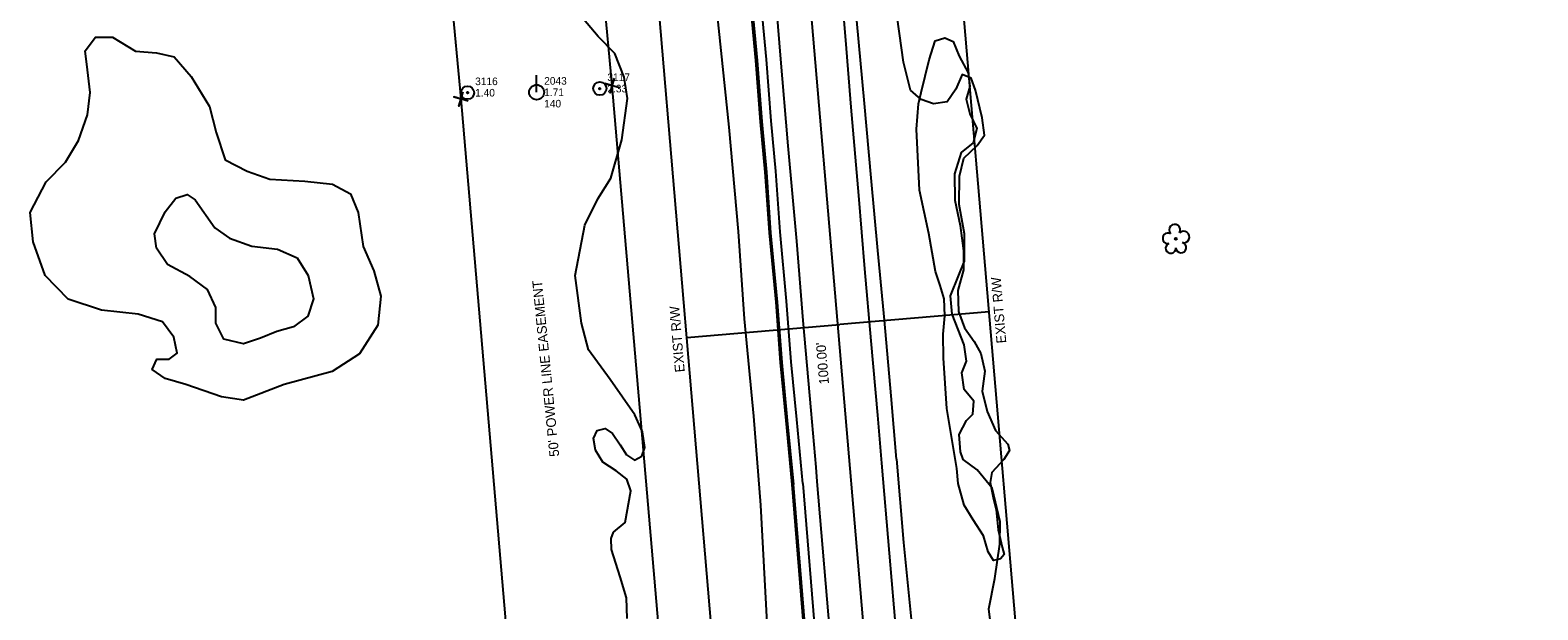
# Model space of a CAD drawing. Extents: x 3040896 to 3051146, y 687568 to 732976.
# Drawn here: x 3045310.7 to 3045807.5, y 715920.9 to 716111.9 of the extents above; entities that cross this region are included whole.
import ezdxf

# ---------------------------------------------------------------- set-up
doc = ezdxf.new("R2010")
doc.units = 0
for name, color, linetype in [('Exist Horizontal Alignment', 7, 'Continuous'), ('Exist Other Culture Anchor (Guy Wire) CELL', 7, 'Continuous'), ('Exist Other Culture Anchor (Guy Wire) Cogo Elevation', 7, 'Continuous'), ('Exist Other Culture Anchor (Guy Wire) Cogo Number', 7, 'Continuous'), ('Exist Other Culture Area Outline', 7, 'Continuous'), ('Exist Property Corner CELL', 7, 'Continuous'), ('Exist Right of Way Easement Line', 7, 'Continuous'), ('Exist Right of Way Easement Line Text', 7, 'Continuous'), ('Exist Right of Way Line', 7, 'Continuous'), ('Exist Right of Way Line Text', 7, 'Continuous'), ('Exist Right of Way Width CELL', 7, 'Continuous'), ('Exist Roads EOP', 7, 'Continuous'), ('Exist Roads EOT', 7, 'Continuous'), ('Exist Utilities Power Pole CELL', 7, 'Continuous'), ('Exist Utilities Power Pole Cogo Comment', 7, 'Continuous'), ('Exist Utilities Power Pole Cogo Elevation', 7, 'Continuous'), ('Exist Utilities Power Pole Cogo Number', 7, 'Continuous'), ('Exist Utilities Telephone UG Cable', 7, 'Continuous'), ('Exist Utilities Telephone UG FO', 7, 'Continuous'), ('Exist Vegetation Hedge Row', 7, 'Continuous'), ('Exist Vegetation Tree CELL', 7, 'Continuous')]:
    doc.layers.add(name, color=color, linetype=linetype)

# ---------------------------------------------------------------- blocks, each defined once
blk = doc.blocks.new('EXIST UTILITIES POWER POLE')
at = {"layer": 'Exist Utilities Power Pole CELL'}
for q in [(0, 0.1125), (0, 0)]:
    blk.add_line((0, 0), q, dxfattribs=at)
blk.add_circle((0, 0), 0.049, dxfattribs=at)
blk = doc.blocks.new('EXIST OTHER CULTURE ANCHOR (GUY WIRE)')
at = {"layer": 'Exist Other Culture Anchor (Guy Wire) CELL'}
for radius in [0.0436, 0.0048]:
    blk.add_circle((0, 0), radius, dxfattribs=at)

msp = doc.modelspace()

# ---------------------------------------------------------------- linework, layer by layer
at = {"layer": 'Exist Horizontal Alignment'}
msp.add_line((3045757.69, 713888.07), (3045519.22, 716692.74), dxfattribs=at)
at = {"layer": 'Exist Other Culture Area Outline'}
for points in [[(3045616.09, 715967.47), (3045612.74, 715987.18), (3045611.61, 716003.79), (3045611.5, 716011.7), (3045612.09, 716017.8), (3045611.88, 716023.38), (3045610.51, 716027.8), (3045608.99, 716032.4), (3045606.83, 716044.91), (3045603.71, 716059.17), (3045602.76, 716079.23), (3045603.47, 716087.63), (3045604.31, 716091.35), (3045606.93, 716102.1), (3045608.92, 716108.43), (3045612.11, 716109.38), (3045614.81, 716108.22), (3045616.78, 716103.35), (3045619.73, 716097.84), (3045620.28, 716093.34), (3045619.14, 716089.14), (3045620.33, 716084.29), (3045622.69, 716079.48), (3045621.46, 716074.75), (3045617.5, 716071.6), (3045615.31, 716064.52), (3045615.39, 716055.84), (3045617.15, 716047.48), (3045618.23, 716039.16), (3045618.29, 716032.96), (3045616.42, 716026.11), (3045616.57, 716019.17), (3045618.56, 716013.86), (3045621.77, 716009.28), (3045624, 716005.33), (3045625.24, 715999.49), (3045624.38, 715992.94), (3045626.03, 715986.21), (3045628.82, 715979.99), (3045632.83, 715975.48)], [(3045365.05, 716056.04), (3045371.55, 716046.81), (3045376.36, 716043.35), (3045383.71, 716040.73), (3045392.23, 716039.75), (3045398.65, 716036.9), (3045402.34, 716031.04), (3045404.07, 716023.42), (3045402.22, 716017.64), (3045397.46, 716014.09), (3045391.94, 716012.64), (3045386.61, 716010.46), (3045381, 716008.56), (3045374.52, 716010.05), (3045371.88, 716015.33), (3045371.84, 716020.56), (3045369.12, 716026.48), (3045363.29, 716030.77), (3045355.89, 716034.71), (3045352.32, 716040.08), (3045351.71, 716044.83), (3045355.17, 716052.08), (3045358.7, 716056.55), (3045362.38, 716057.77), (3045365.05, 716056.04)], [(3045632.83, 715975.48), (3045633.35, 715973.35), (3045631.55, 715970.41), (3045627.63, 715966.13), (3045627.03, 715962.83), (3045628.07, 715957.93), (3045629.05, 715953.84), (3045629.65, 715947.2), (3045631.03, 715941.51), (3045631.61, 715939.12), (3045630.48, 715937.66), (3045628.13, 715937.11), (3045626.38, 715940.01), (3045624.89, 715945.25), (3045621.38, 715950.5), (3045618.43, 715955.35), (3045616.45, 715962.47), (3045616.09, 715967.47)]]:
    msp.add_lwpolyline(points, dxfattribs=at)
at = {"layer": 'Exist Property Corner CELL'}
for p, q in [((3045502.47, 716093.66), (3045502.47, 716093.66)), ((3045452.67, 716089.23), (3045452.67, 716089.23))]:
    msp.add_line(p, q, dxfattribs=at)
for points in [[(3045504.87, 716092.94), (3045500.08, 716094.38), (3045502.47, 716093.66), (3045501.76, 716091.27), (3045503.19, 716096.05)], [(3045455.07, 716088.51), (3045450.28, 716089.94), (3045452.67, 716089.23), (3045451.95, 716086.83), (3045453.39, 716091.62)]]:
    msp.add_lwpolyline(points, dxfattribs=at)
at = {"layer": 'Exist Right of Way Easement Line'}
for p, q in [((3045502.47, 716093.66), (3045474.95, 716392.18)), ((3045452.67, 716089.23), (3045425.1, 716388.21)), ((3045526.92, 715808.99), (3045502.47, 716093.66)), ((3045477.11, 715804.61), (3045452.67, 716089.23))]:
    msp.add_line(p, q, dxfattribs=at)
at = {"layer": 'Exist Right of Way Line'}
for p, q in [((3045807.51, 713892.31), (3045569.04, 716696.97)), ((3045707.87, 713883.84), (3045469.4, 716688.5))]:
    msp.add_line(p, q, dxfattribs=at)
at = {"layer": 'Exist Right of Way Width CELL'}
for p in [(3045626.67, 716019.13), (3045527.03, 716010.66)]:
    msp.add_line(p, (3045577.45, 716014.95), dxfattribs=at)
at = {"layer": 'Exist Roads EOP'}
for points in [[(3045596.12, 715970.54), (3045594.42, 715991.45), (3045592.25, 716016.33), (3045590.06, 716039.3), (3045587.87, 716063.2), (3045585.66, 716087.69), (3045583.09, 716115.05), (3045581.27, 716139.7), (3045579.27, 716162.83), (3045577.52, 716186.03), (3045575.48, 716212), (3045573.76, 716232.74), (3045572.01, 716256.45), (3045569.52, 716281.22), (3045567.39, 716308.25), (3045565.39, 716330.76), (3045563.39, 716353.13), (3045561.19, 716381.1), (3045559.04, 716406.9), (3045556.73, 716435.13), (3045554.58, 716456.24), (3045552.75, 716478.34), (3045551.47, 716494.03)], [(3045565.26, 715962.49), (3045563.27, 715983.6), (3045561.47, 716002.64), (3045559.95, 716022.55), (3045557.79, 716045.42), (3045556.38, 716065.39), (3045554.84, 716082.04), (3045553.31, 716102.18), (3045551.26, 716124.47), (3045549.44, 716150.09), (3045547.46, 716173.35), (3045545.46, 716196.84), (3045543.43, 716221.36), (3045541.54, 716244.37), (3045539.77, 716267.8), (3045537.89, 716288.93), (3045536.06, 716313.67), (3045533.73, 716338.88), (3045531.4, 716365.65), (3045529.09, 716393.16), (3045526.61, 716419.21), (3045524.37, 716447.71), (3045522.14, 716475.57), (3045521.06, 716487)], [(3045596.12, 715970.54), (3045598.52, 715943.1), (3045601.94, 715907.87), (3045605.22, 715870.5), (3045607.87, 715831.99), (3045611.53, 715789.79), (3045614.93, 715748.35), (3045618.27, 715709.37), (3045621.51, 715669.21), (3045624.76, 715629.95), (3045628.6, 715586.28), (3045632.34, 715542.87), (3045635.68, 715506.38), (3045638.54, 715473.37), (3045640.42, 715452.6)], [(3045565.26, 715962.49), (3045569.76, 715907.15), (3045573.8, 715861.53), (3045577.37, 715819.67), (3045580.94, 715778.94), (3045583.81, 715741.75), (3045587.33, 715702.24), (3045590.97, 715662.52), (3045594.7, 715619.93), (3045598.2, 715580.39), (3045600.74, 715544.04), (3045604.24, 715503.35), (3045607.5, 715465.96), (3045609.5, 715443.47)]]:
    msp.add_lwpolyline(points, dxfattribs=at)
at = {"layer": 'Exist Roads EOT'}
for points in [[(3045547.15, 716492.95), (3045548.6, 716475.42), (3045550.31, 716455.06), (3045552.17, 716432.56), (3045554.28, 716408.24), (3045556.14, 716386.09), (3045558.26, 716361.02), (3045560.36, 716336.57), (3045562.49, 716310.79), (3045564.71, 716284.36), (3045566.88, 716258.06), (3045568.77, 716234.77), (3045570.93, 716209.53), (3045572.8, 716186.39), (3045575.05, 716160.13), (3045577.15, 716134.77), (3045579.32, 716108.65), (3045581.1, 716086.54), (3045583.6, 716057.42), (3045585.6, 716033.24), (3045587.71, 716009.55), (3045589.88, 715985.06), (3045591.22, 715969.23)], [(3045525.71, 716487.03), (3045527.49, 716466.7), (3045529.48, 716443.84), (3045531.67, 716418.9), (3045533.43, 716396.29), (3045535.38, 716374.02), (3045537.24, 716350.92), (3045539.22, 716326.61), (3045541.48, 716300.23), (3045543.38, 716277.38), (3045545.33, 716253.01), (3045547.47, 716227.66), (3045549.52, 716203.57), (3045551.64, 716179.03), (3045553.67, 716154.82), (3045555.62, 716130.81), (3045557.87, 716103.69), (3045560.4, 716073.75), (3045563.18, 716042.37), (3045565.27, 716016.19), (3045567.99, 715986.58), (3045569.55, 715967.91), (3045569.92, 715963.14)], [(3045591.22, 715969.23), (3045593.74, 715939.6), (3045597.58, 715894.5), (3045600.55, 715858.05), (3045603.96, 715817.75), (3045608.28, 715768.89), (3045612.36, 715720.8), (3045616.58, 715671.96), (3045620.2, 715629.1), (3045624.13, 715582.55), (3045627.97, 715537.84), (3045631.88, 715493.18), (3045633.85, 715469.94), (3045635.49, 715452.17)], [(3045569.92, 715963.14), (3045574.59, 715907.64), (3045578.4, 715861.97), (3045581.92, 715820.09), (3045585.5, 715779.35), (3045588.64, 715742.22), (3045592.17, 715702.75), (3045595.52, 715662.96), (3045599.11, 715620.32), (3045602.58, 715580.74), (3045605.66, 715544.59), (3045609.13, 715503.74), (3045612.34, 715466.45), (3045614.36, 715443.92)]]:
    msp.add_lwpolyline(points, dxfattribs=at)
at = {"layer": 'Exist Utilities Telephone UG Cable'}
for points in [[(3045562.28, 715962.21), (3045560.28, 715983.31), (3045558.48, 716002.39), (3045556.96, 716022.3), (3045554.8, 716045.17), (3045553.39, 716065.15), (3045551.85, 716081.79), (3045550.32, 716101.93), (3045548.27, 716124.23), (3045546.45, 716149.86), (3045544.47, 716173.1), (3045542.47, 716196.59), (3045540.44, 716221.12), (3045538.55, 716244.13), (3045536.78, 716267.55), (3045534.9, 716288.69), (3045533.07, 716313.43), (3045530.74, 716338.62), (3045528.41, 716365.4), (3045526.1, 716392.89), (3045523.62, 716418.95), (3045521.38, 716447.47), (3045519.16, 716475.31), (3045518.08, 716486.72)], [(3045606.51, 715443.2), (3045604.51, 715465.69), (3045601.25, 715503.09), (3045597.75, 715543.81), (3045595.21, 715580.16), (3045591.71, 715619.67), (3045587.98, 715662.26), (3045584.34, 715701.97), (3045580.82, 715741.5), (3045577.95, 715778.69), (3045574.38, 715819.41), (3045570.81, 715861.27), (3045566.77, 715906.9), (3045562.27, 715962.25)]]:
    msp.add_lwpolyline(points, dxfattribs=at)
at = {"layer": 'Exist Utilities Telephone UG FO'}
for points in [[(3045561.78, 715962.16), (3045559.79, 715983.27), (3045557.98, 716002.35), (3045556.46, 716022.26), (3045554.3, 716045.13), (3045552.89, 716065.11), (3045551.35, 716081.74), (3045549.82, 716101.89), (3045547.77, 716124.19), (3045545.95, 716149.82), (3045543.97, 716173.05), (3045541.98, 716196.55), (3045539.94, 716221.08), (3045538.05, 716244.09), (3045536.28, 716267.51), (3045534.4, 716288.65), (3045532.57, 716313.38), (3045530.25, 716338.57), (3045527.91, 716365.36), (3045525.61, 716392.85), (3045523.12, 716418.91), (3045520.88, 716447.43), (3045518.66, 716475.26), (3045517.58, 716486.67)], [(3045606.01, 715443.16), (3045604.01, 715465.65), (3045600.76, 715503.05), (3045597.25, 715543.77), (3045594.71, 715580.12), (3045591.21, 715619.62), (3045587.49, 715662.21), (3045583.84, 715701.93), (3045580.32, 715741.46), (3045577.45, 715778.65), (3045573.88, 715819.37), (3045570.31, 715861.23), (3045566.27, 715906.86), (3045561.77, 715962.21)]]:
    msp.add_lwpolyline(points, dxfattribs=at)
at = {"layer": 'Exist Vegetation Hedge Row'}
for points in [[(3045617.24, 715972.9), (3045616.87, 715978.66), (3045619.23, 715983.24), (3045621.37, 715985.39), (3045621.65, 715989.59), (3045618.49, 715993.49), (3045617.65, 715998.94), (3045619.23, 716002.83), (3045618.45, 716008.24), (3045614.51, 716018.34), (3045613.99, 716024.33), (3045616.72, 716031.12), (3045618.61, 716035.83), (3045618.55, 716044.74), (3045616.79, 716054.46), (3045616.91, 716063.8), (3045618.34, 716069.68), (3045622.73, 716073.86), (3045625.14, 716077.33), (3045624.42, 716083.03), (3045622.15, 716092.1), (3045620.77, 716096.12), (3045617.79, 716097.29), (3045615.72, 716092.5), (3045612.81, 716088.32), (3045608.36, 716087.61), (3045604.27, 716089.08), (3045600.76, 716092.12), (3045598.45, 716101.35), (3045595.72, 716121.07)], [(3045502.93, 715946.53), (3045506.77, 715949.7), (3045508.6, 715960.08), (3045507.27, 715963.96), (3045503.8, 715966.7), (3045499.37, 715969.55), (3045497, 715973.46), (3045496.32, 715977.39), (3045497.57, 715980.02), (3045500.21, 715980.67), (3045502.62, 715978.97), (3045505.14, 715975.31), (3045507.19, 715971.91), (3045509.84, 715970.18), (3045512.29, 715971.54), (3045513.26, 715974.36), (3045512.48, 715979.49), (3045509.97, 715985.14), (3045501.8, 715996.79), (3045494.62, 716006.55), (3045492.37, 716015.39), (3045490.32, 716031.09), (3045493.46, 716047.68), (3045497.7, 716056.29), (3045502.07, 716063.15), (3045505.64, 716075.71), (3045507.54, 716089.37), (3045506.46, 716096.42), (3045503.32, 716104.22), (3045497.83, 716109.8), (3045493, 716115.55)], [(3045536.94, 716117.82), (3045540.87, 716079.98), (3045543.97, 716045.59), (3045546.01, 716016.8), (3045549.01, 715984.7), (3045551.39, 715955.37)], [(3045394.33, 715995.14), (3045381, 715989.97), (3045373.73, 715991.1), (3045361.97, 715995.12), (3045355.22, 715997.13), (3045350.87, 716000.09), (3045352.46, 716003.47), (3045356.46, 716003.49), (3045359.09, 716005.45), (3045358.05, 716010.73), (3045354.3, 716015.79), (3045346.31, 716018.31), (3045334.23, 716019.61), (3045323.19, 716023.29), (3045315.63, 716031.03), (3045311.66, 716042.17), (3045310.68, 716051.83), (3045315.99, 716061.9), (3045322.31, 716068.39), (3045326.59, 716075.58), (3045329.57, 716084.04), (3045330.48, 716091.31), (3045329.55, 716098.81), (3045328.86, 716105.06), (3045332.19, 716109.64), (3045337.78, 716109.57), (3045345.44, 716104.93), (3045352.28, 716104.46), (3045358.1, 716103.12), (3045363.7, 716096.66), (3045369.8, 716086.79), (3045371.98, 716078.16), (3045374.91, 716069.18), (3045382.19, 716065.39), (3045389.67, 716062.81), (3045401.17, 716062.18), (3045410.34, 716061.12), (3045416.19, 716057.94), (3045418.8, 716051.81), (3045420.37, 716040.58), (3045423.89, 716032.62), (3045426.27, 716024.2), (3045425.21, 716014.64), (3045419.25, 716005.2), (3045410.2, 715999.41), (3045394.33, 715995.14)], [(3045627.83, 715911.42), (3045626.63, 715921.2), (3045628.61, 715931.21), (3045630.24, 715942.56), (3045630.3, 715949.85), (3045627.72, 715960.95), (3045622.79, 715966.99), (3045618.18, 715970.41), (3045617.24, 715972.9)], [(3045551.39, 715955.37), (3045553.45, 715916.61), (3045554.88, 715878.51), (3045555.71, 715846.62), (3045560.4, 715812.3), (3045562.91, 715772.57), (3045567.98, 715731.84), (3045569.19, 715700.84), (3045571.82, 715671.57), (3045573.32, 715646.81), (3045576.3, 715605.26), (3045579.07, 715563.6), (3045582.84, 715518.53), (3045585.72, 715473.78), (3045587.01, 715451.11), (3045588.19, 715437.22)], [(3045507.36, 715918.07), (3045507.24, 715924.85), (3045505.09, 715931.74), (3045502.23, 715940.74), (3045502.18, 715944.41), (3045502.93, 715946.53)]]:
    msp.add_lwpolyline(points, dxfattribs=at)
at = {"layer": 'Exist Vegetation Tree CELL'}
msp.add_line((3045688.24, 716043.15), (3045688.24, 716043.15), dxfattribs=at)
msp.add_circle((3045688.24, 716043.15), 0.326, dxfattribs=at)
for centre, radius, start, end in [((3045685.63, 716043.3), 1.73, 62.6636, 279.3457), ((3045687.85, 716046.02), 1.86, 330.1651, 219.7134), ((3045690.79, 716043.74), 1.9, 257.1011, 134.1999), ((3045686.53, 716040.03), 1.69, 111.5671, 6.231), ((3045689.91, 716040.25), 1.7, 181.2822, 74.56)]:
    msp.add_arc(centre, radius, start, end, dxfattribs=at)

# ---------------------------------------------------------------- block references
at = {"layer": 'Exist Other Culture Anchor (Guy Wire) CELL', "xscale": 50, "yscale": 50}
for p in [(3045454.82, 716091.29), (3045498.4, 716092.64)]:
    msp.add_blockref('EXIST OTHER CULTURE ANCHOR (GUY WIRE)', p, dxfattribs=at)
at = {"layer": 'Exist Utilities Power Pole CELL', "xscale": 50, "yscale": 50}
msp.add_blockref('EXIST UTILITIES POWER POLE', (3045477.57, 716091.44), dxfattribs=at)

# ---------------------------------------------------------------- texts
at = {"layer": 'Exist Other Culture Anchor (Guy Wire) Cogo Elevation'}
for s, p in [('2.33', (3045500.9, 716091.39)), ('1.40', (3045457.32, 716090.04))]:
    msp.add_text(s, height=2.5, dxfattribs=at).set_placement(p)
at = {"layer": 'Exist Other Culture Anchor (Guy Wire) Cogo Number'}
for s, p in [('3116', (3045457.32, 716093.79)), ('3117', (3045500.9, 716095.14))]:
    msp.add_text(s, height=2.5, dxfattribs=at).set_placement(p)
at = {"layer": 'Exist Right of Way Easement Line Text'}
msp.add_text("50' POWER LINE EASEMENT", height=3.2, rotation=95.6518, dxfattribs=at).set_placement((3045485.05, 715971.52))
at = {"layer": 'Exist Right of Way Line Text'}
for p in [(3045632.36, 716008.84), (3045526.39, 715999.29)]:
    msp.add_text('EXIST R/W', height=3.2, rotation=94.86, dxfattribs=at).set_placement(p)
at = {"layer": 'Exist Right of Way Width CELL'}
msp.add_text("100.00'", height=3.2, rotation=94.86, dxfattribs=at).set_placement((3045573.94, 715995.28))
at = {"layer": 'Exist Utilities Power Pole Cogo Comment'}
msp.add_text('140', height=2.5, dxfattribs=at).set_placement((3045480.07, 716086.44))
at = {"layer": 'Exist Utilities Power Pole Cogo Elevation'}
msp.add_text('1.71', height=2.5, dxfattribs=at).set_placement((3045480.07, 716090.19))
at = {"layer": 'Exist Utilities Power Pole Cogo Number'}
msp.add_text('2043', height=2.5, dxfattribs=at).set_placement((3045480.07, 716093.94))

doc.saveas('drawing.dxf')
